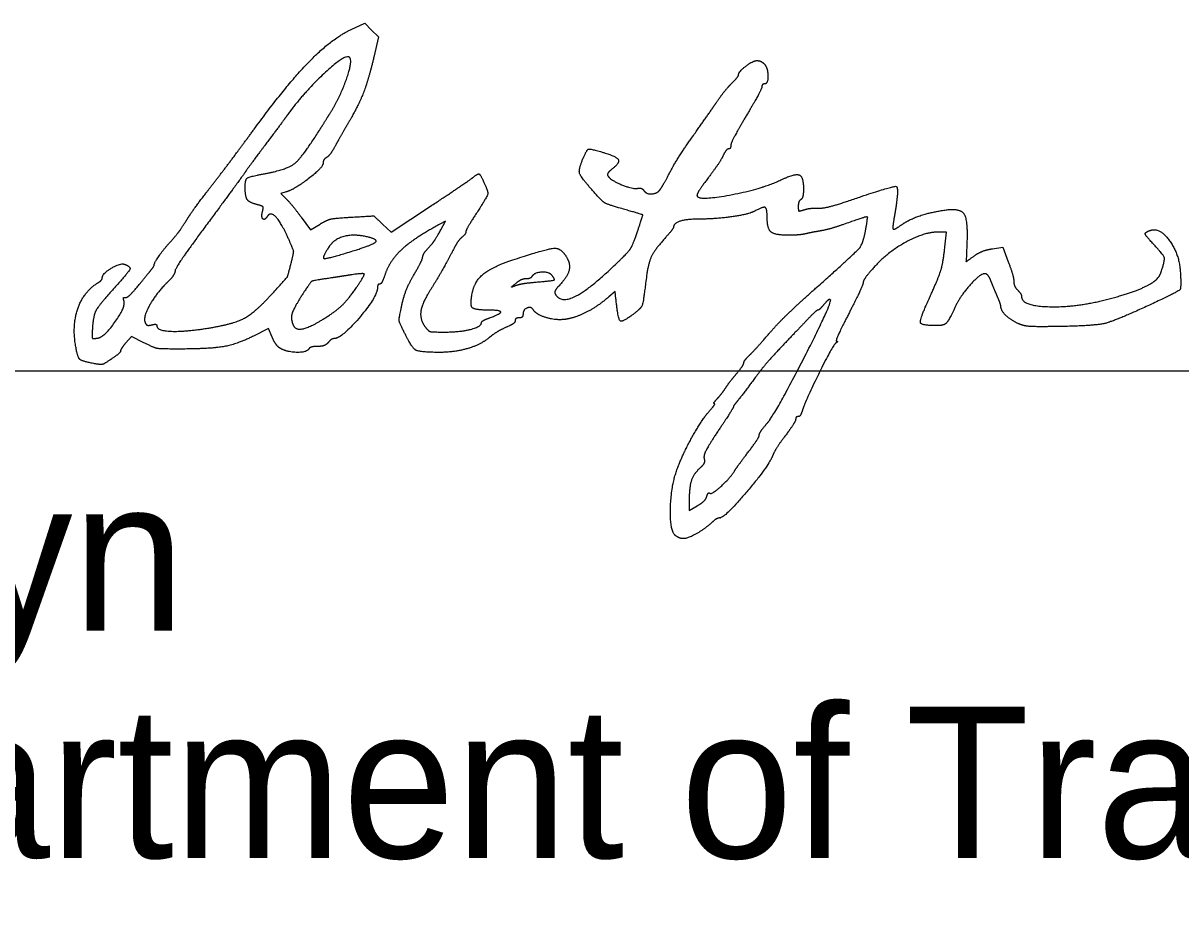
# Model space of a CAD drawing. Extents: x 0 to 42.5, y 0 to 22.
# Drawn here: x 25.682 to 26.752, y 7.199 to 8.012 of the extents above; entities that cross this region are included whole.
import ezdxf

# ---------------------------------------------------------------- set-up
doc = ezdxf.new("R2010")
doc.units = 0
for name, color, linetype in [('Default', 7, 'Continuous'), ('SH_Data', 7, 'Continuous'), ('SH_Text', 7, 'Continuous')]:
    doc.layers.add(name, color=color, linetype=linetype)

msp = doc.modelspace()

# ---------------------------------------------------------------- linework, layer by layer
at = {"layer": 'Default'}
for points in [[(25.9853, 8.0062), (25.9979, 8.012), (26.0042, 8.0057), (26.0106, 7.9993), (26.0062, 7.9806)], [(25.9253, 7.8562), (25.9203, 7.8546), (25.9255, 7.8495)], [(26.0143, 7.8265), (26.0224, 7.8189), (26.0587, 7.843)], [(25.9392, 7.8328), (25.9477, 7.8213), (25.9565, 7.8265)], [(26.0682, 7.8212), (26.0726, 7.8292), (26.0671, 7.8263)], [(26.534, 7.8053), (26.5355, 7.8191), (26.5277, 7.8191)], [(26.5779, 7.8037), (26.5876, 7.8053), (26.5926, 7.7917)], [(26.23, 7.7576), (26.2293, 7.7644), (26.2234, 7.7593)], [(25.9123, 7.722), (25.909, 7.73), (25.8951, 7.7231)], [(25.7937, 7.7169), (25.7822, 7.7227), (25.7771, 7.7169)], [(26.2977, 7.5714), (26.2977, 7.5621), (26.3052, 7.5664)]]:
    msp.add_lwpolyline(points, dxfattribs=at)
for points in [[(25.8957, 7.9143), (25.9254, 7.9549), (25.9672, 7.9978), (25.9853, 8.0062)], [(25.9838, 7.9804), (25.9802, 7.984), (25.9416, 7.9483), (25.9262, 7.927)], [(25.9655, 7.9283), (25.9749, 7.9432), (25.9869, 7.9773), (25.9838, 7.9804)], [(26.0062, 7.9806), (26.0012, 7.9595), (25.992, 7.9359), (25.9826, 7.9199)], [(26.3433, 7.9643), (26.3433, 7.9671), (26.3565, 7.9774), (26.3602, 7.9775)], [(26.3602, 7.9775), (26.3623, 7.9775), (26.3652, 7.9762), (26.3668, 7.9747)], [(26.3668, 7.9747), (26.3703, 7.9712), (26.3707, 7.9559), (26.3673, 7.9559)], [(26.3367, 7.9562), (26.3403, 7.9598), (26.3433, 7.9634), (26.3433, 7.9643)], [(26.3229, 7.9389), (26.3269, 7.9448), (26.3331, 7.9525), (26.3367, 7.9562)], [(26.3649, 7.9534), (26.3649, 7.952), (26.3584, 7.9399), (26.3505, 7.9266)], [(26.3673, 7.9559), (26.366, 7.9559), (26.3649, 7.9548), (26.3649, 7.9534)], [(26.3013, 7.9079), (26.3092, 7.9192), (26.319, 7.9331), (26.3229, 7.9389)], [(25.9262, 7.927), (25.9226, 7.9221), (25.9132, 7.9094), (25.9053, 7.8989)], [(25.955, 7.9117), (25.9583, 7.9169), (25.963, 7.9244), (25.9655, 7.9283)], [(25.9826, 7.9199), (25.9791, 7.914), (25.9739, 7.9048), (25.971, 7.8995)], [(26.3505, 7.9266), (26.3426, 7.9132), (26.3361, 7.9008), (26.3361, 7.8991)], [(25.8555, 7.8609), (25.8644, 7.8722), (25.8825, 7.8963), (25.8957, 7.9143)], [(25.9052, 7.873), (25.9258, 7.8768), (25.9398, 7.8877), (25.955, 7.9117)], [(26.2799, 7.8743), (26.2837, 7.8816), (26.2933, 7.8967), (26.3013, 7.9079)], [(25.9053, 7.8989), (25.8974, 7.8884), (25.8893, 7.8774), (25.8873, 7.8745)], [(25.971, 7.8995), (25.9682, 7.8943), (25.9644, 7.8891), (25.9626, 7.888)], [(26.3361, 7.8991), (26.3361, 7.8973), (26.3352, 7.8959), (26.3341, 7.8959)], [(25.9626, 7.888), (25.9608, 7.887), (25.9593, 7.8845), (25.9593, 7.8826)], [(26.209, 7.8568), (26.1975, 7.8698), (26.1953, 7.8766), (26.1992, 7.8862)], [(26.1992, 7.8862), (26.203, 7.8952), (26.2061, 7.8963), (26.2188, 7.8925)], [(26.2188, 7.8925), (26.2308, 7.889), (26.2337, 7.8828), (26.226, 7.8769)], [(26.3288, 7.8893), (26.3271, 7.8857), (26.3209, 7.8766), (26.3152, 7.8691)], [(26.3341, 7.8959), (26.333, 7.8959), (26.3306, 7.893), (26.3288, 7.8893)], [(25.9593, 7.8826), (25.9593, 7.8788), (25.9335, 7.8588), (25.9253, 7.8562)], [(26.226, 7.8769), (26.2233, 7.8749), (26.2218, 7.872), (26.2228, 7.8707)], [(25.8873, 7.8745), (25.8853, 7.8715), (25.87, 7.8506), (25.8532, 7.8279)], [(25.8873, 7.8609), (25.8873, 7.8677), (25.8914, 7.8705), (25.9052, 7.873)], [(26.0587, 7.843), (26.0786, 7.8563), (26.0962, 7.8682), (26.0978, 7.8695)], [(26.0978, 7.8695), (26.1023, 7.8733), (26.1047, 7.8724), (26.1077, 7.8658)], [(26.1077, 7.8658), (26.1121, 7.8562), (26.1111, 7.8521), (26.1009, 7.8362)], [(26.2228, 7.8707), (26.2254, 7.8669), (26.2453, 7.8587), (26.25, 7.8595)], [(26.2706, 7.8581), (26.2719, 7.8598), (26.2761, 7.8671), (26.2799, 7.8743)], [(26.3152, 7.8691), (26.3096, 7.8617), (26.3049, 7.8544), (26.3049, 7.8531)], [(26.3049, 7.8531), (26.3049, 7.8478), (26.3645, 7.8587), (26.3825, 7.8673)], [(26.3825, 7.8673), (26.3955, 7.8735), (26.4033, 7.8703), (26.4033, 7.8589)], [(25.834, 7.8315), (25.837, 7.8363), (25.8467, 7.8495), (25.8555, 7.8609)], [(25.8983, 7.8445), (25.8911, 7.8463), (25.8873, 7.852), (25.8873, 7.8609)], [(26.2325, 7.8416), (26.2217, 7.8447), (26.2168, 7.8479), (26.209, 7.8568)], [(26.25, 7.8595), (26.2522, 7.8599), (26.2548, 7.859), (26.2556, 7.8577)], [(26.2556, 7.8577), (26.2578, 7.8542), (26.2678, 7.8545), (26.2706, 7.8581)], [(26.4033, 7.8589), (26.4033, 7.8544), (26.4022, 7.85), (26.4009, 7.8491)], [(26.4456, 7.8482), (26.486, 7.8621), (26.4919, 7.8605), (26.4878, 7.8366)], [(25.9034, 7.8382), (25.9043, 7.8418), (25.9031, 7.8433), (25.8983, 7.8445)], [(25.9255, 7.8495), (25.9283, 7.8467), (25.9345, 7.8392), (25.9392, 7.8328)], [(26.4009, 7.8491), (26.3996, 7.8483), (26.3985, 7.8455), (26.3985, 7.8428)], [(26.4168, 7.8412), (26.421, 7.841), (26.4339, 7.8442), (26.4456, 7.8482)], [(25.9077, 7.8335), (25.9052, 7.8296), (25.902, 7.8331), (25.9034, 7.8382)], [(25.9265, 7.8149), (25.9203, 7.8285), (25.9106, 7.8382), (25.9077, 7.8335)], [(25.9565, 7.8265), (25.963, 7.8304), (25.9706, 7.8321), (25.9857, 7.8329)], [(25.9857, 7.8329), (26.006, 7.8341), (26.0062, 7.8341), (26.0143, 7.8265)], [(26.1009, 7.8362), (26.0956, 7.8281), (26.0913, 7.8205), (26.0913, 7.8194)], [(26.2493, 7.8179), (26.255, 7.8347), (26.2546, 7.8353), (26.2325, 7.8416)], [(26.3583, 7.8385), (26.3527, 7.8355), (26.3225, 7.8311), (26.3075, 7.8311)], [(26.3697, 7.8338), (26.3697, 7.8411), (26.366, 7.8427), (26.3583, 7.8385)], [(26.389, 7.8162), (26.3766, 7.8162), (26.3697, 7.8225), (26.3697, 7.8338)], [(26.3985, 7.8428), (26.3985, 7.8389), (26.3995, 7.8383), (26.4039, 7.8397)], [(26.4039, 7.8397), (26.4069, 7.8407), (26.4127, 7.8413), (26.4168, 7.8412)], [(26.4609, 7.8216), (26.463, 7.8331), (26.4613, 7.8335), (26.4403, 7.8262)], [(26.4878, 7.8366), (26.4865, 7.829), (26.4857, 7.8224), (26.4862, 7.8219)], [(26.4938, 7.8257), (26.501, 7.8308), (26.5192, 7.8371), (26.5329, 7.8393)], [(26.5329, 7.8393), (26.5476, 7.8416), (26.5552, 7.8311), (26.5544, 7.8099)], [(25.8177, 7.8096), (25.8243, 7.8169), (25.8285, 7.8227), (25.834, 7.8315)], [(25.8532, 7.8279), (25.8364, 7.8053), (25.8226, 7.7851), (25.8225, 7.7831)], [(26.0671, 7.8263), (26.0437, 7.8137), (26.021, 7.793), (26.0168, 7.7806)], [(26.2833, 7.824), (26.2833, 7.8231), (26.2791, 7.8177), (26.2739, 7.8119)], [(26.3075, 7.8311), (26.296, 7.8311), (26.2833, 7.8274), (26.2833, 7.824)], [(26.4161, 7.7686), (26.4516, 7.8002), (26.4585, 7.8083), (26.4609, 7.8216)], [(26.4403, 7.8262), (26.4325, 7.8235), (26.4229, 7.8208), (26.4189, 7.8202)], [(26.4862, 7.8219), (26.4867, 7.8214), (26.4901, 7.8231), (26.4938, 7.8257)], [(25.9298, 7.7903), (25.9323, 7.8002), (25.932, 7.8024), (25.9265, 7.8149)], [(25.9975, 7.8152), (25.9866, 7.8174), (25.9693, 7.8123), (25.9649, 7.8057)], [(25.9869, 7.8017), (26.0061, 7.8076), (26.0101, 7.8127), (25.9975, 7.8152)], [(26.0554, 7.8031), (26.0608, 7.8091), (26.0633, 7.8127), (26.0682, 7.8212)], [(26.0877, 7.8144), (26.0858, 7.8128), (26.0827, 7.8086), (26.0809, 7.8051)], [(26.0913, 7.8194), (26.0913, 7.8182), (26.0897, 7.816), (26.0877, 7.8144)], [(26.231, 7.7906), (26.2414, 7.8006), (26.2455, 7.8068), (26.2493, 7.8179)], [(26.2739, 7.8119), (26.2655, 7.8024), (26.2597, 7.7899), (26.2581, 7.7771)], [(26.4057, 7.8176), (26.4024, 7.8168), (26.3949, 7.8162), (26.389, 7.8162)], [(26.4189, 7.8202), (26.4149, 7.8195), (26.409, 7.8184), (26.4057, 7.8176)], [(26.5277, 7.8191), (26.515, 7.8191), (26.4812, 7.8007), (26.4691, 7.7872)], [(26.7245, 7.8105), (26.7192, 7.8162), (26.719, 7.8189), (26.7236, 7.8206)], [(26.7236, 7.8206), (26.7322, 7.8239), (26.7506, 7.799), (26.7516, 7.7827)], [(25.8033, 7.7891), (25.8033, 7.7908), (25.8124, 7.8038), (25.8177, 7.8096)], [(25.9649, 7.8057), (25.9579, 7.795), (25.9625, 7.7942), (25.9869, 7.8017)], [(26.0514, 7.7961), (26.0517, 7.7978), (26.0535, 7.801), (26.0554, 7.8031)], [(26.0809, 7.8051), (26.0727, 7.7897), (26.0649, 7.7759), (26.0588, 7.7662)], [(26.1347, 7.7934), (26.1665, 7.804), (26.1799, 7.8044), (26.185, 7.7949)], [(26.5194, 7.7575), (26.5284, 7.7774), (26.5324, 7.7906), (26.534, 7.8053)], [(26.5544, 7.8099), (26.5537, 7.7915), (26.5536, 7.7918), (26.5613, 7.7973)], [(26.5613, 7.7973), (26.5651, 7.8), (26.5726, 7.8029), (26.5779, 7.8037)], [(26.7336, 7.7814), (26.7376, 7.7932), (26.736, 7.7981), (26.7245, 7.8105)], [(25.7553, 7.7771), (25.7554, 7.7809), (25.7721, 7.7908), (25.7759, 7.7894)], [(25.7759, 7.7894), (25.7819, 7.7871), (25.7796, 7.7822), (25.7653, 7.7663)], [(25.9101, 7.7598), (25.9262, 7.7774), (25.9265, 7.7779), (25.9298, 7.7903)], [(26.0429, 7.779), (26.0473, 7.7867), (26.0512, 7.7943), (26.0514, 7.7961)], [(26.0971, 7.7623), (26.0992, 7.7736), (26.1154, 7.787), (26.1347, 7.7934)], [(26.174, 7.7617), (26.1793, 7.7531), (26.2061, 7.7666), (26.231, 7.7906)], [(26.185, 7.7949), (26.1882, 7.7889), (26.1848, 7.7775), (26.1774, 7.7696)], [(26.5926, 7.7917), (26.5954, 7.7843), (26.5977, 7.7761), (26.5977, 7.7736)], [(25.7888, 7.7699), (25.7941, 7.7765), (25.7996, 7.7832), (25.8009, 7.7848)], [(25.8009, 7.7848), (25.8022, 7.7864), (25.8033, 7.7884), (25.8033, 7.7891)], [(25.8225, 7.7831), (25.8224, 7.7812), (25.8191, 7.7763), (25.8151, 7.7724)], [(25.9851, 7.7796), (25.9795, 7.7787), (25.9717, 7.7775), (25.9677, 7.7769)], [(25.9901, 7.7679), (25.9979, 7.7793), (25.997, 7.7814), (25.9851, 7.7796)], [(26.0168, 7.7806), (26.0151, 7.7754), (26.0128, 7.7711), (26.0117, 7.7711)], [(26.032, 7.7512), (26.0336, 7.7589), (26.0385, 7.7714), (26.0429, 7.779)], [(26.1708, 7.7792), (26.168, 7.7825), (26.1546, 7.7817), (26.1523, 7.7781)], [(26.1549, 7.7728), (26.1716, 7.7743), (26.174, 7.7753), (26.1708, 7.7792)], [(26.4691, 7.7872), (26.4632, 7.7807), (26.4585, 7.7741), (26.4585, 7.7726)], [(26.5709, 7.7807), (26.5666, 7.7807), (26.5483, 7.7602), (26.5436, 7.7501)], [(26.5765, 7.7741), (26.575, 7.7778), (26.5725, 7.7807), (26.5709, 7.7807)], [(26.6847, 7.7571), (26.7084, 7.7634), (26.7314, 7.7748), (26.7336, 7.7814)], [(26.7516, 7.7827), (26.7526, 7.7674), (26.7499, 7.7643), (26.7265, 7.7533)], [(25.7304, 7.7155), (25.7275, 7.734), (25.7382, 7.764), (25.7506, 7.7718)], [(25.7506, 7.7718), (25.7532, 7.7734), (25.7553, 7.7758), (25.7553, 7.7771)], [(25.7765, 7.7586), (25.7779, 7.7583), (25.7834, 7.7633), (25.7888, 7.7699)], [(25.8151, 7.7724), (25.8053, 7.7628), (25.7929, 7.7407), (25.7947, 7.736)], [(25.9677, 7.7769), (25.9499, 7.7743), (25.9479, 7.7732), (25.9406, 7.762)], [(26.0097, 7.7681), (26.0095, 7.7596), (25.9764, 7.7207), (25.9693, 7.7207)], [(26.0117, 7.7711), (26.0106, 7.7711), (26.0097, 7.7698), (26.0097, 7.7681)], [(26.138, 7.7721), (26.1334, 7.7684), (26.1334, 7.7684), (26.1381, 7.77)], [(26.1468, 7.7759), (26.1445, 7.7759), (26.1405, 7.7742), (26.138, 7.7721)], [(26.1381, 7.77), (26.1407, 7.771), (26.1483, 7.7722), (26.1549, 7.7728)], [(26.1523, 7.7781), (26.1516, 7.7769), (26.1491, 7.7759), (26.1468, 7.7759)], [(26.1774, 7.7696), (26.1746, 7.7667), (26.1731, 7.7631), (26.174, 7.7617)], [(26.2581, 7.7771), (26.2553, 7.7546), (26.2536, 7.7492), (26.2479, 7.7447)], [(26.372, 7.7259), (26.3792, 7.7343), (26.399, 7.7535), (26.4161, 7.7686)], [(26.4585, 7.7726), (26.4585, 7.771), (26.4525, 7.7581), (26.4453, 7.744)], [(26.5824, 7.76), (26.5806, 7.7641), (26.578, 7.7705), (26.5765, 7.7741)], [(26.5977, 7.7736), (26.5977, 7.7711), (26.5993, 7.7675), (26.6013, 7.7655)], [(25.7653, 7.7663), (25.7516, 7.7511), (25.7466, 7.741), (25.746, 7.7272)], [(25.7753, 7.7557), (25.7745, 7.7577), (25.7751, 7.759), (25.7765, 7.7586)], [(25.8536, 7.7305), (25.8763, 7.7342), (25.8959, 7.7444), (25.9101, 7.7598)], [(25.9406, 7.762), (25.9324, 7.7493), (25.9292, 7.7395), (25.9315, 7.7337)], [(25.9602, 7.7392), (25.9714, 7.7462), (25.9824, 7.7567), (25.9901, 7.7679)], [(26.0588, 7.7662), (26.0508, 7.7536), (26.0486, 7.7384), (26.0537, 7.7316)], [(26.1106, 7.7471), (26.0991, 7.7471), (26.0951, 7.7517), (26.0971, 7.7623)], [(26.2234, 7.7593), (26.214, 7.7511), (26.194, 7.7405), (26.1849, 7.7388)], [(26.2479, 7.7447), (26.2362, 7.7355), (26.2318, 7.7386), (26.23, 7.7576)], [(26.5267, 7.7327), (26.5122, 7.7327), (26.5106, 7.7382), (26.5194, 7.7575)], [(26.5858, 7.7504), (26.5857, 7.7515), (26.5842, 7.7558), (26.5824, 7.76)], [(26.6013, 7.7655), (26.6033, 7.7635), (26.6049, 7.7608), (26.6049, 7.7595)], [(26.6049, 7.7595), (26.6049, 7.7509), (26.6555, 7.7495), (26.6847, 7.7571)], [(25.7509, 7.7212), (25.7572, 7.7221), (25.7773, 7.7505), (25.7753, 7.7557)], [(26.034, 7.7272), (26.0296, 7.7363), (26.0294, 7.7385), (26.032, 7.7512)], [(26.114, 7.7402), (26.1243, 7.7439), (26.1227, 7.7471), (26.1106, 7.7471)], [(26.1536, 7.7473), (26.1516, 7.7506), (26.1441, 7.7474), (26.1441, 7.7433)], [(26.1849, 7.7388), (26.1763, 7.7372), (26.1565, 7.7426), (26.1536, 7.7473)], [(26.3694, 7.6421), (26.3771, 7.6508), (26.4303, 7.7545), (26.4282, 7.7566)], [(26.4167, 7.7471), (26.416, 7.7471), (26.412, 7.7436), (26.4079, 7.7393)], [(26.4225, 7.7525), (26.4201, 7.7496), (26.4175, 7.7471), (26.4167, 7.7471)], [(26.4282, 7.7566), (26.4275, 7.7573), (26.4249, 7.7555), (26.4225, 7.7525)], [(26.5436, 7.7501), (26.5379, 7.7377), (26.5331, 7.7327), (26.5267, 7.7327)], [(26.6014, 7.7348), (26.5944, 7.7381), (26.5859, 7.7465), (26.5858, 7.7504)], [(26.7265, 7.7533), (26.6917, 7.737), (26.6707, 7.7322), (26.6313, 7.7318)], [(25.7947, 7.736), (25.7956, 7.7336), (25.7979, 7.7327), (25.8009, 7.7334)], [(25.9315, 7.7337), (25.9335, 7.7284), (25.9471, 7.731), (25.9602, 7.7392)], [(26.1057, 7.7354), (26.1057, 7.7364), (26.1094, 7.7386), (26.114, 7.7402)], [(26.1369, 7.7375), (26.1369, 7.7361), (26.1345, 7.7339), (26.1315, 7.7326)], [(26.1405, 7.7399), (26.1385, 7.7399), (26.1369, 7.7388), (26.1369, 7.7375)], [(26.1441, 7.7433), (26.1441, 7.7414), (26.1425, 7.7399), (26.1405, 7.7399)], [(26.4079, 7.7393), (26.4038, 7.735), (26.3933, 7.724), (26.3845, 7.7147)], [(26.4453, 7.744), (26.438, 7.7299), (26.4329, 7.7183), (26.4339, 7.7183)], [(25.746, 7.7272), (25.7458, 7.7216), (25.7466, 7.7205), (25.7509, 7.7212)], [(25.8009, 7.7334), (25.8035, 7.7341), (25.8057, 7.7338), (25.8057, 7.7327)], [(25.8057, 7.7327), (25.8057, 7.7281), (25.8313, 7.7269), (25.8536, 7.7305)], [(26.0658, 7.708), (26.0483, 7.7081), (26.0413, 7.7123), (26.034, 7.7272)], [(26.0537, 7.7316), (26.0566, 7.7277), (26.0601, 7.7268), (26.0713, 7.7268)], [(26.0713, 7.7268), (26.0853, 7.7267), (26.1057, 7.7318), (26.1057, 7.7354)], [(26.1315, 7.7326), (26.1242, 7.7293), (26.1165, 7.7247), (26.1123, 7.7212)], [(26.3535, 7.7055), (26.3565, 7.7083), (26.3648, 7.7175), (26.372, 7.7259)], [(26.6313, 7.7318), (26.6164, 7.7316), (26.6061, 7.7326), (26.6014, 7.7348)], [(25.747, 7.6978), (25.7361, 7.6998), (25.7323, 7.7039), (25.7304, 7.7155)], [(25.7771, 7.7169), (25.7744, 7.7137), (25.7721, 7.7103), (25.7721, 7.7093)], [(25.8245, 7.7111), (25.8089, 7.7111), (25.803, 7.7122), (25.7937, 7.7169)], [(25.8951, 7.7231), (25.8796, 7.7154), (25.8544, 7.7111), (25.8245, 7.7111)], [(25.9205, 7.7113), (25.9179, 7.7128), (25.9142, 7.7175), (25.9123, 7.722)], [(25.9641, 7.7171), (25.9625, 7.7152), (25.9581, 7.7135), (25.9543, 7.7135)], [(25.9693, 7.7207), (25.9681, 7.7207), (25.9657, 7.7191), (25.9641, 7.7171)], [(26.1123, 7.7212), (26.1046, 7.7149), (26.0803, 7.7079), (26.0658, 7.708)], [(26.3845, 7.7147), (26.3757, 7.7054), (26.3658, 7.6942), (26.3625, 7.6897)], [(26.4331, 7.7165), (26.4304, 7.7147), (26.4052, 7.6637), (26.4022, 7.6541)], [(26.4339, 7.7183), (26.4349, 7.7183), (26.4345, 7.7175), (26.4331, 7.7165)], [(25.7721, 7.7093), (25.7721, 7.7083), (25.7683, 7.705), (25.7637, 7.7019)], [(25.9461, 7.7111), (25.9441, 7.7079), (25.9266, 7.7081), (25.9205, 7.7113)], [(25.9543, 7.7135), (25.9506, 7.7135), (25.9469, 7.7125), (25.9461, 7.7111)], [(26.3481, 7.6983), (26.3482, 7.6994), (26.3506, 7.7027), (26.3535, 7.7055)], [(25.7637, 7.7019), (25.7572, 7.6974), (25.7536, 7.6965), (25.747, 7.6978)], [(26.3415, 7.6884), (26.3451, 7.6927), (26.3481, 7.6971), (26.3481, 7.6983)], [(26.3313, 7.6751), (26.3333, 7.6782), (26.3379, 7.6842), (26.3415, 7.6884)], [(26.3625, 7.6897), (26.3544, 7.6788), (26.3439, 7.665), (26.3409, 7.6614)], [(26.3235, 7.6651), (26.3258, 7.6676), (26.3293, 7.6721), (26.3313, 7.6751)], [(26.3209, 7.6607), (26.32, 7.6607), (26.3212, 7.6627), (26.3235, 7.6651)], [(26.3409, 7.6614), (26.3396, 7.6598), (26.3385, 7.6581), (26.3385, 7.6576)], [(26.2875, 7.6027), (26.2934, 7.6176), (26.3105, 7.6475), (26.3176, 7.6553)], [(26.3176, 7.6553), (26.3203, 7.6583), (26.3218, 7.6607), (26.3209, 7.6607)], [(26.3385, 7.6576), (26.3385, 7.657), (26.3322, 7.6471), (26.3244, 7.6354)], [(26.4022, 7.6541), (26.4013, 7.6512), (26.3996, 7.6487), (26.3983, 7.6487)], [(26.3625, 7.6318), (26.3625, 7.6331), (26.3656, 7.6377), (26.3694, 7.6421)], [(26.3961, 7.6462), (26.3961, 7.6449), (26.3918, 7.6381), (26.3866, 7.6312)], [(26.3983, 7.6487), (26.3971, 7.6487), (26.3961, 7.6476), (26.3961, 7.6462)], [(26.3244, 7.6354), (26.3158, 7.6224), (26.3108, 7.6126), (26.3115, 7.6099)], [(26.3523, 7.6159), (26.3579, 7.6233), (26.3625, 7.6304), (26.3625, 7.6318)], [(26.3866, 7.6312), (26.3814, 7.6243), (26.3763, 7.6163), (26.3752, 7.6135)], [(26.3115, 7.6099), (26.3122, 7.6074), (26.3106, 7.6038), (26.3078, 7.6013)], [(26.3752, 7.6135), (26.3716, 7.6036), (26.3304, 7.5551), (26.3257, 7.5551)], [(26.3397, 7.5987), (26.341, 7.6008), (26.3467, 7.6086), (26.3523, 7.6159)], [(26.2857, 7.5383), (26.2798, 7.5421), (26.281, 7.5864), (26.2875, 7.6027)], [(26.3078, 7.6013), (26.3019, 7.5961), (26.2977, 7.5838), (26.2977, 7.5714)], [(26.3169, 7.5779), (26.3188, 7.5768), (26.3355, 7.5919), (26.3397, 7.5987)], [(26.3139, 7.5749), (26.3145, 7.5772), (26.3159, 7.5786), (26.3169, 7.5779)], [(26.3052, 7.5664), (26.3094, 7.5688), (26.3133, 7.5726), (26.3139, 7.5749)], [(26.3257, 7.5551), (26.3243, 7.5551), (26.321, 7.5531), (26.3183, 7.5506)], [(26.3183, 7.5506), (26.3121, 7.5449), (26.2961, 7.5359), (26.2922, 7.536)], [(26.2922, 7.536), (26.2906, 7.536), (26.2877, 7.537), (26.2857, 7.5383)]]:
    msp.add_open_spline(points, degree=2, dxfattribs=at)
at = {"layer": 'SH_Data'}
msp.add_line((24.5, 7.691), (28, 7.691), dxfattribs=at)

# ---------------------------------------------------------------- texts
at = {"layer": 'SH_Text'}
for s, p in [('Pamela Boratyn', (24.5, 7.451)), ('Director, Department of Transportation', (24.5, 7.241))]:
    msp.add_text(s, height=0.14, dxfattribs=at).set_placement(p)

doc.saveas('drawing.dxf')
